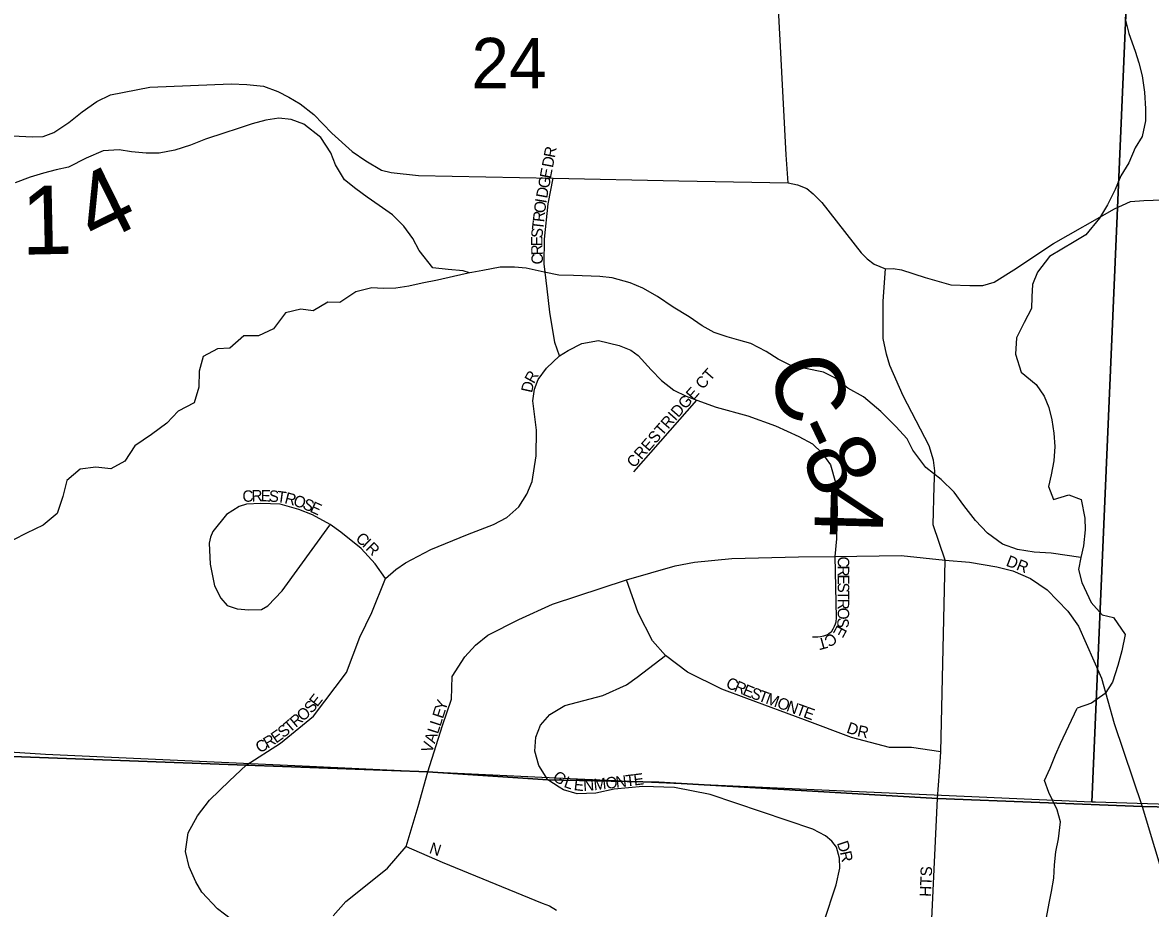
# Model space of a CAD drawing. Extents: x 1759416 to 2214760, y 252598 to 1116833.
# Drawn here: x 2009348 to 2014287, y 895864 to 899744 of the extents above; entities that cross this region are included whole.
import ezdxf

# ---------------------------------------------------------------- set-up
doc = ezdxf.new("R2010")
doc.units = 0
for name, color, linetype in [('GM_X_County_Road', 7, 'Continuous'), ('GM_X_County_Road_Text', 7, 'Continuous'), ('GM_X_County_Subdivision', 7, 'Continuous'), ('GM_X_County_Subdivision_Text', 7, 'Continuous'), ('GM_X_Minor_River', 7, 'Continuous'), ('GM_X_Section', 7, 'Continuous'), ('GM_X_Section_Text', 7, 'Continuous'), ('GM_X_Township', 7, 'Continuous'), ('GM_X_Township_Subdivision', 7, 'Continuous'), ('GM_X_Township_Subdivision_Text', 7, 'Continuous')]:
    doc.layers.add(name, color=color, linetype=linetype)

msp = doc.modelspace()

# ---------------------------------------------------------------- linework, layer by layer
at = {"layer": 'GM_X_County_Road'}
for points in [[(2012700.3, 899042.6), (2012691.1, 899164.8), (2012666.2, 899639.6), (2012645.7, 900024.2)], [(2008698.3, 899277.6), (2009392.7, 899242.8), (2009438.7, 899244.7), (2009484.7, 899262.7), (2009550.8, 899306.7), (2009608.9, 899352.7), (2009673, 899398.7), (2009733.1, 899426.7), (2009905.2, 899460.5), (2010261.4, 899476.2), (2010329.4, 899472.1), (2010403.5, 899466), (2010465.5, 899441.9), (2010513.5, 899417.8), (2010563.5, 899387.6), (2010623.5, 899341.5), (2010701.4, 899259.3), (2010791.4, 899179), (2010851.4, 899138.9), (2010919.4, 899096.7), (2010961.4, 899086.7), (2011081.4, 899074.5), (2011671.8, 899061.8), (2012222.1, 899051.2), (2012700.3, 899042.6), (2012740.4, 899032.5), (2012782.4, 899016.4), (2012810.3, 898994.4), (2012848.3, 898956.3), (2013020.2, 898735.7), (2013046.2, 898709.6), (2013076.2, 898685.5), (2013126.2, 898665.4), (2013160.2, 898667.4), (2013196.2, 898661.4), (2013300.3, 898627.2), (2013412.3, 898595), (2013496.3, 898592.9), (2013552.4, 898592.8), (2013602.4, 898606.8), (2013688.5, 898660.8), (2013862.7, 898776.8), (2014129, 898928.7), (2014199.1, 898960.7), (2014257.2, 898964.6), (2014504.7, 898973.7)], [(2013388.1, 897389.2), (2013335.8, 897543.4), (2013338.8, 897713.8), (2013342.4, 897779.9), (2013336.1, 897828), (2013317.7, 897890), (2013204.2, 898109.8), (2013145.3, 898241.7), (2013131, 898291.7), (2013116.5, 898359.7), (2013115.5, 898524.1), (2013126.2, 898665.4)]]:
    msp.add_lwpolyline(points, dxfattribs=at)
at = {"layer": 'GM_X_County_Subdivision'}
msp.add_lwpolyline([(2010708.5, 895832.2), (2010763.5, 895894.8), (2010863.9, 895974.6), (2010945.9, 896040.5), (2011026.9, 896135.4), (2011079.8, 896310.3), (2011122.5, 896461.9), (2011186, 896665.5), (2011225.4, 896780.9), (2011229.6, 896879.8), (2011285.1, 896966.3), (2011330.9, 897016.7), (2011384.7, 897061.1), (2011520.4, 897130), (2011668.1, 897197), (2011993, 897303.6), (2012205.7, 897364.5), (2012289.7, 897381), (2012453.8, 897396), (2012746, 897403.7), (2012904.3, 897406.1), (2013194.5, 897410.3), (2013388.1, 897389.2), (2013494.9, 897380.9), (2013613.3, 897360.7), (2013683.4, 897343.1), (2013761.8, 897309.5), (2013834.1, 897259.8), (2013924.8, 897166.1), (2013971.3, 897100.3), (2014072.8, 896872.4), (2014128.1, 896674.4), (2014249.7, 896310.5), (2014358.8, 895952.1)], dxfattribs=at)
at = {"layer": 'GM_X_Minor_River'}
for points in [[(2014174.9, 899766.1), (2014191.2, 899696), (2014219.5, 899618), (2014235.7, 899567.9), (2014250, 899509.9), (2014260.3, 899439.7), (2014264.6, 899365.6), (2014264.8, 899313.5), (2014251, 899245.3), (2014219.2, 899195.1), (2014191.4, 899128.9), (2014157.5, 899072.6), (2014131.7, 899012.4)], [(2011305.3, 898647.2), (2011277, 898655.9), (2011210.9, 898661.7), (2011144.8, 898669.5), (2011084.4, 898745.5), (2011056.2, 898797.5), (2011017.9, 898851.5), (2010967.7, 898901.4), (2010909.4, 898943.3), (2010857.2, 898979.2), (2010807, 899015.1), (2010756.8, 899055), (2010718.5, 899121), (2010698.2, 899173), (2010653.9, 899241), (2010579.6, 899298.9), (2010523.4, 899318.8), (2010469.3, 899324.6), (2010413.3, 899316.4), (2010353.3, 899300.1), (2010287.3, 899277.8), (2010233.2, 899261.6), (2010149.2, 899233.3), (2010083.2, 899207), (2010015.2, 899184.7), (2009945.2, 899172.5), (2009889.1, 899172.3), (2009825, 899178.1), (2009770.9, 899185.9), (2009700.8, 899181.6), (2009626.8, 899149.3), (2009548.9, 899111), (2009494.8, 899098.8), (2009438.8, 899084.5), (2009380.8, 899066.3), (2009314.8, 899042)], [(2014131.7, 899012.4), (2014097.9, 898946.2), (2014064.1, 898887.9), (2014004.3, 898813.6), (2013952.3, 898783.3), (2013844.4, 898718.8), (2013792.6, 898650.5), (2013770.8, 898596.3), (2013767, 898542.2), (2013765.2, 898492.1), (2013733.4, 898429.8), (2013699.6, 898363.6), (2013695.9, 898291.4), (2013720.2, 898213.3), (2013786.5, 898159.4), (2013820.7, 898107.5), (2013841, 898057.4), (2013855.2, 898003.3), (2013863.4, 897945.3), (2013867.7, 897887.2), (2013863.9, 897825), (2013852.1, 897762.8), (2013840.3, 897712.7), (2013862.5, 897654.6), (2013928.5, 897674.9), (2013982.7, 897655), (2013999, 897572.9), (2014001.2, 897522.8), (2013993.5, 897452.7), (2013981.7, 897400.5), (2013971.9, 897348.4), (2013986.1, 897292.3), (2014026.5, 897204.3), (2014074.8, 897150.3), (2014124.9, 897138.4), (2014175.2, 897064.5), (2014161.5, 896992.3), (2014143.7, 896928.1), (2014119.9, 896855.8), (2014088.1, 896805.6), (2014028.2, 896763.3), (2013966.2, 896741.1)], [(2013981.7, 897400.5), (2013851.4, 897420.1), (2013777.3, 897423.9), (2013705.1, 897435.7), (2013639, 897459.5), (2013572.7, 897507.3), (2013520.4, 897563.3), (2013470.1, 897629.3), (2013427.8, 897687.2), (2013369.5, 897743.2), (2013303.2, 897795), (2013246.8, 897871), (2013220.6, 897921), (2013172.3, 897975), (2013106, 898040.9), (2013029.6, 898104.8), (2012961.4, 898142.6), (2012905.1, 898188.5), (2012855, 898212.4), (2012776.8, 898228.2), (2012708.6, 898244), (2012656.5, 898269.8), (2012604.3, 898303.7), (2012536, 898337.6), (2012483.9, 898353.4), (2012433.8, 898367.3), (2012375.6, 898387.1), (2012323.4, 898415), (2012267.2, 898454.9), (2012197, 898496.7), (2012128.7, 898544.6), (2012064.4, 898580.5), (2012008.3, 898604.3), (2011930.1, 898626.1), (2011876, 898631.9), (2011759.8, 898635.5), (2011695.7, 898637.3), (2011631.6, 898651.1), (2011553.4, 898668.9), (2011501.3, 898672.7), (2011439.2, 898672.5), (2011363.2, 898658.2), (2011299.1, 898646), (2011235.1, 898631.7), (2011165, 898615.5), (2011097, 898603.2), (2011039, 898589), (2010982.9, 898580.8), (2010926.8, 898578.6), (2010876.8, 898582.4), (2010806.7, 898564.1), (2010736.8, 898517.8), (2010684.7, 898519.6), (2010620.8, 898481.3), (2010566.7, 898489.2), (2010498.6, 898472.9), (2010446.8, 898402.6), (2010380.9, 898372.3), (2010316.8, 898372.1), (2010254.9, 898317.7), (2010200.8, 898315.5), (2010138.9, 898281.3), (2010121.1, 898217.1), (2010119.4, 898146.9), (2010099.6, 898078.7), (2010029.6, 898042.4), (2009979.8, 897990.1), (2009911.9, 897939.8), (2009839.9, 897889.4), (2009796.1, 897823.1), (2009734.2, 897788.8), (2009668.1, 897796.6), (2009600, 897788.4), (2009542.1, 897738.1), (2009524.3, 897667.9), (2009498.6, 897593.6), (2009438.7, 897543.3), (2009364.7, 897507), (2009308.8, 897478.7)], [(2013831.6, 895794.6), (2013831.5, 895824.7), (2013843.3, 895886.9), (2013853.1, 895939), (2013862.9, 895997.2), (2013866.6, 896055.3), (2013872.4, 896111.4), (2013884.2, 896169.6), (2013892, 896243.8), (2013877.7, 896295.8), (2013841.4, 896371.9), (2013823.2, 896423.9), (2013847, 896478.1), (2013870.8, 896536.3), (2013892.7, 896586.5), (2013966.2, 896741.1)]]:
    msp.add_lwpolyline(points, dxfattribs=at)
at = {"layer": 'GM_X_Section'}
for points in [[(2014262.6, 901704.5), (2014030, 896330.1), (2012911.5, 896378.7), (2011745.7, 896431), (2010604.2, 896485.6), (2009447.8, 896537.6), (2008655.6, 896588.8), (2008896.3, 901897.1)], [(2019504.8, 901525.6), (2019335, 896171.5), (2016693.1, 896247.7), (2015277.4, 896290.7), (2014046.4, 896329.6), (2014030, 896330.1), (2014262.6, 901704.5)]]:
    msp.add_lwpolyline(points, close=True, dxfattribs=at)
at = {"layer": 'GM_X_Township'}
for points in [[(2027785.9, 895920.5), (2026468.6, 895963.3), (2026385.6, 895976.7), (2024656.5, 896040.4), (2024117.3, 896050.7), (2024032.2, 896052.7), (2022025.3, 896071.6), (2016682.3, 896255.5), (2015226.5, 896288.6), (2014249.7, 896310.5), (2013353.6, 896345), (2012134.2, 896416.9), (2011648.1, 896428), (2011122.5, 896461.9), (2010326.5, 896491.5), (2005998.4, 896652.4), (2006004, 896754.8), (2006118.2, 899457.2), (2006226.8, 902001.7), (2006289.7, 903477), (2006421.4, 907543.2)], [(2005306.3, 883397.6), (2005439.1, 886066.7), (2005449.8, 886268.9), (2005489.1, 887010.5), (2005555.5, 888282.1), (2005602.6, 889171.2), (2005650.9, 890084.8), (2005769.6, 892327), (2005807.5, 893043.9), (2005864.5, 894121.1), (2005998.4, 896652.4), (2010326.5, 896491.5), (2011122.5, 896461.9), (2011648.1, 896428), (2012134.2, 896416.9), (2013353.6, 896345), (2014249.7, 896310.5), (2015226.5, 896288.6), (2016682.3, 896255.5), (2022025.3, 896071.6)]]:
    msp.add_lwpolyline(points, dxfattribs=at)
at = {"layer": 'GM_X_Township_Subdivision'}
for points in [[(2011698.3, 898284.3), (2011678.8, 898342.6), (2011655.9, 898475), (2011644.7, 898577.3), (2011631.6, 898687.6), (2011632.5, 898795.8), (2011649.7, 898950), (2011671.8, 899061.8)], [(2010327.6, 896492.2), (2010477.5, 896587.7), (2010622.2, 896706.4), (2010766.8, 896897.4), (2010825, 897051.7), (2010876.9, 897159.7), (2010937.6, 897308.9), (2010982, 897348.6), (2011024.3, 897378.3), (2011134.8, 897435.5), (2011295.5, 897502.2), (2011410, 897545.4), (2011468.3, 897576.9), (2011520.7, 897622.6), (2011555.2, 897678.4), (2011579.7, 897734.3), (2011596.6, 897846.4), (2011597.6, 897958.6), (2011582.6, 898086.9), (2011589, 898139), (2011605.4, 898180.9), (2011641.8, 898230.7), (2011698.3, 898284.3), (2011736.6, 898308), (2011796.9, 898337.6), (2011869, 898351), (2011960.9, 898330.2), (2012010.8, 898309.8), (2012042.7, 898285.4), (2012100.2, 898222.8), (2012145.8, 898176.4), (2012199.6, 898133.8), (2012253.4, 898107.4), (2012300.1, 898090.6), (2012385.1, 898060.1), (2012522.9, 898020.9), (2012644.7, 897977.8), (2012746.4, 897930.9), (2012806.2, 897898.3), (2012847.9, 897859.9), (2012885.5, 897807.5), (2012907.3, 897728.9), (2012915.1, 897616.2), (2012912.5, 897483.5), (2012904.3, 897406.1)], [(2012024.5, 897776.6), (2012300.1, 898090.6)], [(2010937.6, 897308.9), (2010891.5, 897373.9), (2010830.6, 897440), (2010741.8, 897512.1), (2010695.3, 897545.4), (2010617.7, 897587.5), (2010557.7, 897610.6), (2010475.9, 897635.3), (2010391.8, 897638.1), (2010327.7, 897634.6), (2010295.6, 897624.8), (2010241.3, 897589.2), (2010180.6, 897515.6), (2010170.4, 897489.6), (2010164.2, 897463.6), (2010169.4, 897371.4), (2010188.7, 897277.1), (2010216.3, 897222.7), (2010244, 897190.5), (2010287.9, 897176.1), (2010337.9, 897171.6), (2010394, 897173.2), (2010422.1, 897189), (2010484.7, 897254.6), (2010693.3, 897543.3)], [(2012904.3, 897406.1), (2012910.8, 897138.5), (2012909.4, 897118.4), (2012905.8, 897109.7), (2012901.7, 897098.4), (2012896.1, 897087), (2012888.2, 897074.4), (2012877.7, 897066.7), (2012867.5, 897061), (2012854.8, 897057.1), (2012841.7, 897054.1), (2012829.4, 897052.7), (2012806.7, 897052.2)], [(2013362.5, 896461.8), (2013369.3, 896549.8), (2013388.1, 897389.2)], [(2013369.3, 896549.8), (2013239.7, 896568.3), (2013143.6, 896569), (2012977.3, 896612.5), (2012772, 896690.7), (2012519.5, 896782.9), (2012410.2, 896824.2), (2012259.7, 896899.5), (2012162.6, 896972.3), (2012106.8, 897035.4), (2012043.6, 897159.2), (2011993, 897303.6)], [(2011698.1, 896395.6), (2011648.1, 896428), (2011609.1, 896490.7), (2011591.4, 896552.9), (2011595.9, 896614.8), (2011615.4, 896667.1), (2011656.1, 896714), (2011721.8, 896753.3), (2011889, 896796.4), (2011992.8, 896843.2), (2012039.1, 896876.9), (2012162.6, 896972.3)], [(2010633, 895637.9), (2010436.5, 895719.9), (2010324.3, 895769.6), (2010201.2, 895862.4), (2010132.2, 895935.8), (2010106.2, 895980), (2010077.1, 896045.8), (2010060.9, 896112.8), (2010072.8, 896195.9), (2010113.8, 896269.3), (2010166.7, 896338.3), (2010254.1, 896423.6), (2010326.5, 896491.4), (2010327.6, 896492.2)], [(2013320.1, 895631.8), (2013353.6, 896345), (2013362.5, 896461.8)], [(2012808.9, 895683), (2012857, 895804), (2012910.4, 895967.9), (2012927, 896039.9), (2012925.4, 896084), (2012911.8, 896132.2), (2012892, 896158.4), (2012864.2, 896182.7), (2012808.3, 896211.2), (2012358, 896362.9), (2012202.7, 896393.3), (2012064.3, 896398.1), (2011937.6, 896386.4), (2011858, 896369.6), (2011775.6, 896366.1), (2011716.3, 896383.7), (2011698.1, 896395.6)], [(2011026.9, 896135.4), (2011185.5, 896067.4), (2011622.6, 895886.5), (2011654.5, 895876.2), (2011686.4, 895855.9)]]:
    msp.add_lwpolyline(points, dxfattribs=at)

# ---------------------------------------------------------------- texts
at = {"layer": 'GM_X_County_Road_Text'}
for s, rotation, p in [('4', 26.2617, (2009667.6, 898764.5)), ('1', 1.1941, (2009344.7, 898726.9)), ('C', 286.9759, (2012609.1, 898240.5)), ('-', 295.5472, (2012698.8, 897959.2)), ('8', 294.3117, (2012751.2, 897849.6)), ('4', 268.4542, (2012820.2, 897716))]:
    msp.add_text(s, height=300, rotation=rotation, dxfattribs=at).set_placement(p)
at = {"layer": 'GM_X_County_Subdivision_Text'}
for s, rotation, p in [('DR', 338.7565, (2013650.6, 897366.1)), ('E', 72.0316, (2011188.2, 896692.5)), ('Y', 72.0486, (2011199.1, 896726)), ('L', 72.0482, (2011177.4, 896659)), ('L', 72.0482, (2011166.5, 896625.5)), ('V', 72.0488, (2011139.4, 896541.8)), ('A', 72.0486, (2011152.9, 896583.6))]:
    msp.add_text(s, height=50, rotation=rotation, dxfattribs=at).set_placement(p)
at = {"layer": 'GM_X_Section_Text'}
msp.add_text('24', height=221, rotation=0, dxfattribs=at).set_placement((2011313.3, 899455.8))
at = {"layer": 'GM_X_Township_Subdivision_Text'}
for s, rotation, p in [('D', 79.2729, (2011669.9, 899105.8)), ('R', 79.252, (2011678.1, 899149)), ('G', 79.2474, (2011652.7, 899015)), ('E', 79.2409, (2011660.8, 899058.2)), ('D', 79.3588, (2011644.5, 898971.7)), ('O', 82.8777, (2011635.6, 898907.2)), ('I', 80.6024, (2011641, 898950.3)), ('R', 83.4292, (2011631.1, 898868)), ('T', 83.512, (2011627.1, 898833)), ('S', 85.048, (2011624.1, 898798.3)), ('E', 90.2186, (2011624.3, 898764.3)), ('R', 92.1858, (2011625.8, 898725.2)), ('C', 92.1858, (2011627.3, 898685.6)), ('CRESTRIDGE CT', 48.8119, (2012025.6, 897790.2)), ('D', 77.7296, (2011578.6, 898120)), ('R', 61.0775, (2011586.6, 898159.4)), ('C', 3.0613, (2010311.8, 897643.8)), ('R', 2.2101, (2010351.1, 897645.9)), ('E', 358.1418, (2010389.7, 897647.4)), ('S', 355.8443, (2010424.4, 897646.3)), ('T', 352.2447, (2010458.7, 897643.9)), ('R', 345.5161, (2010492, 897639.4)), ('O', 342.2562, (2010529.6, 897629.7)), ('S', 336.5897, (2010570.3, 897616.8)), ('E', 335.5493, (2010602.4, 897602.9)), ('C', 318.3503, (2010802.4, 897478.8)), ('I', 316.7619, (2010831.7, 897452.7)), ('R', 315.2232, (2010847.5, 897437.9)), ('C', 269.9028, (2012917.7, 897405.6)), ('R', 269.8869, (2012917.6, 897366)), ('S', 269.8907, (2012917.5, 897291.3)), ('E', 269.8907, (2012917.6, 897326.5)), ('T', 269.8907, (2012917.4, 897256.1)), ('R', 269.8991, (2012917.4, 897220.8)), ('S', 265.5971, (2012917.3, 897138.2)), ('O', 269.9028, (2012917.3, 897181.2)), ('E', 241.5901, (2012916.1, 897108.4)), ('T', 195.315, (2012863.9, 897054.3)), ('C', 212.3967, (2012893.8, 897073.9)), ('C', 336.5527, (2012423.7, 896833.4)), ('R', 336.5631, (2012460, 896817.7)), ('E', 337.5221, (2012497.2, 896801.5)), ('E', 52.0447, (2010637.8, 896743.9)), ('S', 339.5597, (2012531.5, 896787.4)), ('T', 339.9906, (2012564.9, 896774.9)), ('M', 340.004, (2012598, 896762.9)), ('O', 340.0333, (2012647.6, 896744.8)), ('O', 41.4641, (2010575.2, 896680.5)), ('S', 49.8136, (2010613.7, 896715.3)), ('N', 340.0169, (2012689, 896729.8)), ('T', 340.0099, (2012730.3, 896714.7)), ('E', 340.0099, (2012763.4, 896702.7)), ('T', 40.2672, (2010517.3, 896631.4)), ('R', 40.2932, (2010544.2, 896654.2)), ('E', 35.1619, (2010457.7, 896585.5)), ('S', 39.9966, (2010490.1, 896608.6)), ('D', 341.0122, (2012952.5, 896635.1)), ('R', 347.2248, (2012999.7, 896619.2)), ('C', 31.1095, (2010386.7, 896542.5)), ('R', 31.1286, (2010420.6, 896563)), ('G', 322.7673, (2011664.6, 896431.7)), ('L', 340.8255, (2011714.7, 896397)), ('O', 7.0528, (2011904, 896387.1)), ('N', 7.0622, (2011947.6, 896392.5)), ('T', 7.0726, (2011991.3, 896397.9)), ('E', 7.0403, (2012026.2, 896402.3)), ('E', 353.3434, (2011759.6, 896382.8)), ('N', 3.2973, (2011804, 896378.4)), ('M', 6.326, (2011850.8, 896381.2)), ('N', 341.5505, (2011124.9, 896107.7)), ('D', 288.3935, (2012912.7, 896150.6)), ('R', 282.3576, (2012926.2, 896110.2)), ('HTS', 87.7984, (2013325.7, 895914.4))]:
    msp.add_text(s, height=50, rotation=rotation, dxfattribs=at).set_placement(p)

doc.saveas('drawing.dxf')
